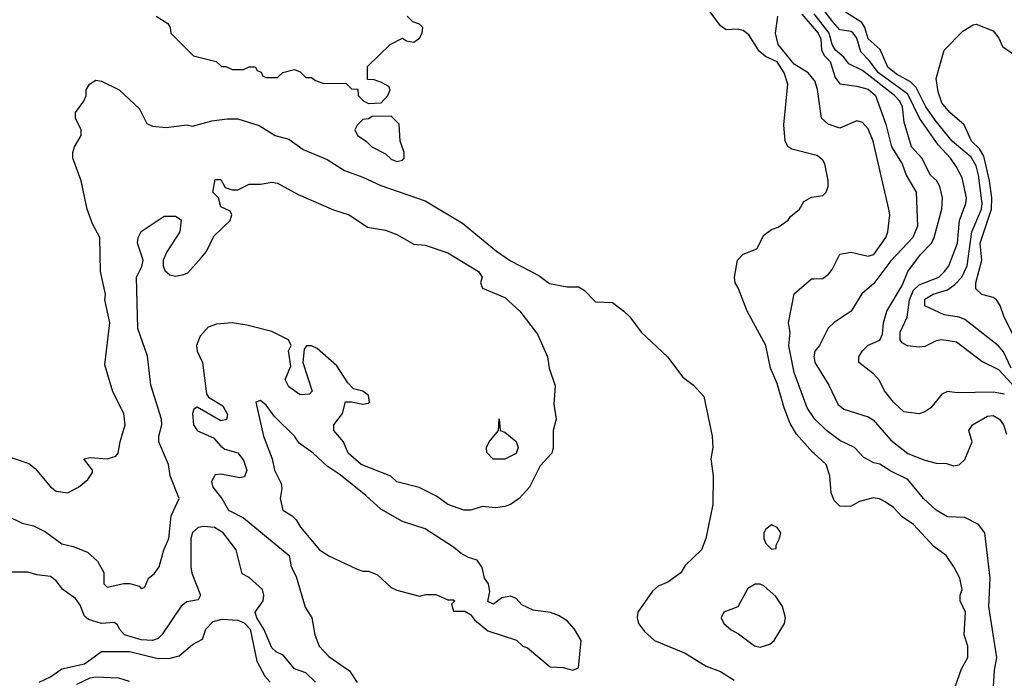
# Model space of a CAD drawing. Header units: inches. Extents: x 1793389 to 1900389, y 320802 to 470796.
# Tile 488 of 656: x 1867202 to 1870670, y 370917 to 373238. Entities that reach past the tile are written whole.
import ezdxf

# ---------------------------------------------------------------- set-up
doc = ezdxf.new("R2010")
doc.units = ezdxf.units.IN
doc.header["$MEASUREMENT"] = 0
doc.layers.add('B8367', color=7, linetype='Continuous')
doc.layers.add('B8377', color=7, linetype='Continuous')

msp = doc.modelspace()

# ---------------------------------------------------------------- linework, layer by layer
at = {"layer": 'B8367', "color": 2}
for points, elevation in [([(1867682, 373250), (1867723.6, 373223.6), (1867732, 373210), (1867734, 373190), (1867814, 373110), (1867894, 373090), (1867912, 373072), (1867928, 373072), (1867950, 373062), (1867990, 373062), (1868010, 373071.3), (1868031.3, 373071.3), (1868038, 373058), (1868052.7, 373052.7), (1868058, 373038), (1868070, 373034), (1868110, 373034), (1868128.4, 373051.6), (1868170, 373062), (1868190, 373054), (1868210, 373034), (1868230, 373034), (1868243.6, 373023.6), (1868272.7, 373012.7), (1868350, 373014), (1868370, 372994), (1868392.7, 372992.7), (1868394, 372970), (1868414, 372950), (1868430, 372942), (1868475.3, 372944.7), (1868498, 372970), (1868506, 372990), (1868502, 373002), (1868476.4, 373016.4), (1868450, 373026), (1868427.3, 373027.3), (1868427.3, 373072.7), (1868506, 373150), (1868550, 373172), (1868563.6, 373163.6), (1868590, 373158), (1868610, 373172), (1868619, 373190), (1868622, 373210), (1868610, 373222), (1868586, 373230), (1868566, 373250)], 218), ([(1870000, 372761.5), (1869921.5, 372781.5), (1869908.7, 372790), (1869897.2, 372810), (1869892.5, 372867.5), (1869906.6, 373010), (1869894.7, 373050), (1869870, 373089.6), (1869828.1, 373108.1), (1869806.2, 373126.2), (1869770, 373184), (1869750, 373199), (1869730, 373204), (1869690, 373202), (1869670, 373215.3), (1869629.7, 373269.6)], 214), ([(1870000, 373024.5), (1869979.3, 373050), (1869930, 373080.5), (1869873.3, 373150), (1869864.2, 373190), (1869872, 373250)], 210), ([(1869956.6, 373256.6), (1870000, 373206.5)], 206), ([(1867110, 371716), (1867233.7, 371673.7), (1867255.9, 371655.9), (1867310, 371591.3), (1867330, 371576), (1867370, 371571), (1867408.7, 371590), (1867442, 371618), (1867458, 371642), (1867458, 371650), (1867428, 371690), (1867450, 371694.8), (1867510, 371690.7), (1867540.2, 371699.8), (1867549, 371710), (1867555.3, 371750), (1867573.2, 371810), (1867568, 371850), (1867530, 371926), (1867502, 372022), (1867519.3, 372170), (1867502, 372250), (1867504, 372270), (1867486, 372350), (1867484, 372470), (1867458, 372518), (1867439, 372570), (1867418, 372670), (1867388.7, 372750), (1867388.7, 372770), (1867395.3, 372790), (1867418, 372830), (1867418, 372850), (1867398, 372890), (1867398, 372910), (1867428, 372950), (1867435.3, 372970), (1867435.3, 372990), (1867448, 373010), (1867470, 373024.7), (1867490, 373021), (1867552, 372990), (1867623.5, 372923.5), (1867650, 372872), (1867670, 372862), (1867718, 372858), (1867790, 372866.8), (1867810, 372862.8), (1867878.9, 372881.1), (1867932.1, 372887.9), (1867970, 372888), (1868045.2, 372865.2), (1868102, 372830), (1868150, 372816), (1868199.8, 372779.8), (1868284.5, 372744.5), (1868345.8, 372705.8), (1868410, 372683), (1868473.8, 372653.8), (1868630, 372599.3), (1868760.9, 372520.9), (1868881.4, 372421.4), (1868930, 372388.2), (1869030, 372336), (1869067.9, 372307.9), (1869130, 372296), (1869170, 372296), (1869190, 372284.7), (1869230, 372244), (1869290, 372241), (1869330, 372211), (1869350.4, 372190.4), (1869390, 372136), (1869482.8, 372050), (1869537.5, 371977.5), (1869574.8, 371950), (1869610.8, 371910), (1869640.7, 371770), (1869642.8, 371730), (1869636, 371690), (1869644, 371630), (1869642.8, 371530), (1869618.8, 371410), (1869602.8, 371370), (1869545.5, 371314.5), (1869530, 371289), (1869484.5, 371255.5), (1869450, 371241.2), (1869430, 371224), (1869378.8, 371150), (1869376, 371130), (1869381, 371110), (1869402.5, 371082.5), (1869438, 371050), (1869545.2, 371005.2), (1869619.8, 370959.8), (1869670, 370940.7), (1869718, 370910)], 214), ([(1867158, 371490), (1867210, 371464), (1867250, 371454), (1867293.2, 371433.2), (1867350, 371390.8), (1867390, 371382), (1867441.1, 371361.1), (1867476, 371330), (1867498, 371290), (1867498, 371250), (1867510, 371238), (1867569.1, 371250.9), (1867590, 371251), (1867622, 371242), (1867630, 371234), (1867642, 371238), (1867655.3, 371270), (1867674.8, 371285.2), (1867693.2, 371310), (1867709.3, 371370), (1867726.6, 371410), (1867735.1, 371490), (1867764, 371550), (1867731.8, 371630), (1867726, 371670), (1867692.3, 371750), (1867692, 371770), (1867702, 371810), (1867700.9, 371830), (1867663.7, 371950), (1867651.7, 372051.7), (1867618, 372150), (1867613.2, 372330), (1867631.8, 372368.2), (1867637, 372390), (1867617.2, 372450), (1867619, 372470), (1867630, 372491.3), (1867710, 372544.7), (1867750, 372544.7), (1867770, 372532), (1867766, 372490), (1867720.4, 372419.6), (1867707.3, 372390), (1867706.8, 372370), (1867713.4, 372353.4), (1867730, 372338.8), (1867750, 372334), (1867780.1, 372339.9), (1867794, 372346), (1867841.3, 372398.7), (1867859.7, 372420.3), (1867885.4, 372474.6), (1867942.7, 372530), (1867949, 372550), (1867943.1, 372563.1), (1867910, 372578), (1867902, 372610), (1867882, 372630), (1867890, 372674), (1867910, 372674), (1867926, 372646), (1867950, 372638), (1867970, 372638), (1868010, 372658), (1868050, 372658), (1868090, 372664.7), (1868110, 372661), (1868182, 372622), (1868307.1, 372567.1), (1868362, 372550), (1868426.8, 372506.8), (1868490, 372496), (1868530, 372481), (1868590, 372446.8), (1868630, 372442.8), (1868710, 372416), (1868818, 372350), (1868831, 372330), (1868824.7, 372310), (1868831.6, 372291.6), (1868910, 372259.1), (1868963.8, 372210), (1869026, 372130), (1869060.7, 372050), (1869066.8, 372010), (1869087.1, 371947.1), (1869082.8, 371882.8), (1869090.8, 371830), (1869081, 371790), (1869081, 371730), (1869076, 371710), (1869034.9, 371665.1), (1868997.3, 371590), (1868960.7, 371550), (1868930.3, 371529.7), (1868910, 371522), (1868877.2, 371517.2), (1868830, 371522), (1868790.7, 371509.3), (1868766, 371510), (1868709.5, 371529.5), (1868670, 371559), (1868609.1, 371589.1), (1868530, 371608.7), (1868509.1, 371629.1), (1868404, 371670), (1868359, 371710), (1868342, 371750), (1868308.7, 371790), (1868308, 371810), (1868339, 371850), (1868349, 371891), (1868370, 371891.3), (1868410, 371882.8), (1868430, 371886.8), (1868433.2, 371890), (1868430, 371914), (1868410, 371929), (1868377.5, 371937.5), (1868357.6, 371957.6), (1868318.4, 372018.4), (1868250, 372079), (1868230, 372088.7), (1868212, 372088), (1868203.6, 372076.4), (1868198.8, 372030), (1868231.3, 371928.7), (1868222, 371918), (1868190, 371915.3), (1868150, 371944), (1868137.2, 371970), (1868156.5, 372016.5), (1868149, 372071), (1868158, 372090), (1868148, 372110), (1868090, 372139), (1868001.5, 372161.5), (1867950, 372169.4), (1867894.8, 372165.2), (1867866, 372154), (1867837.3, 372122.7), (1867824, 372090), (1867827.3, 372070), (1867845.5, 372030), (1867859.5, 371919.5), (1867867, 371907), (1867917.3, 371877.3), (1867933.7, 371846.3), (1867930.6, 371829.4), (1867910, 371823.7), (1867827.3, 371872.7), (1867814.8, 371865.2), (1867810.5, 371849.5), (1867814, 371810), (1867828.4, 371788.4), (1867884.3, 371764.3), (1867910, 371734.4), (1867924.3, 371724.3), (1867970, 371711), (1867990, 371686), (1868002, 371650), (1867993.2, 371626.8), (1867977.1, 371622.9), (1867910, 371635.8), (1867890, 371633.6), (1867877, 371610), (1867882.3, 371590), (1867914, 371550), (1867937.3, 371510), (1867990, 371482), (1868150.8, 371350), (1868158, 371310), (1868175.5, 371275.5), (1868207.5, 371167.5), (1868231, 371130), (1868240.7, 371070), (1868256.3, 371030), (1868290, 370993.4), (1868363.4, 370943.4), (1868390, 370902.8)], 210), ([(1870000, 371709), (1869994.2, 371714.2), (1869937.6, 371777.6), (1869915.1, 371815.1), (1869894, 371870), (1869870, 371955.3), (1869846, 372010), (1869829.7, 372089.6), (1869764, 372210), (1869732.3, 372292.3), (1869721.2, 372310), (1869719, 372330), (1869729.3, 372390.7), (1869750, 372411.3), (1869798, 372430), (1869822, 372478), (1869850, 372498), (1869873.6, 372506.4), (1869908.4, 372531.6), (1869916.4, 372543.6), (1869948, 372570), (1869963.1, 372596.9), (1869990, 372612), (1870000, 372613.5)], 214), ([(1870000, 371833.9), (1869975.1, 371870), (1869930, 371994), (1869911.1, 372088.9), (1869915.8, 372135.8), (1869909.7, 372170), (1869930, 372271.3), (1869990, 372324.7), (1870000, 372325)], 210), ([(1870000, 372056.7), (1869999, 372050), (1870000, 372044.5)], 206), ([(1868243.1, 370903.1), (1868210, 370936.3), (1868170, 370950.7), (1868130, 370998.8), (1868104.7, 371010), (1868090, 371024.7), (1868061.3, 371090), (1868036.4, 371130), (1868030.7, 371150), (1868059.1, 371190), (1868062, 371210), (1868057.3, 371230), (1868010, 371272), (1867985.4, 371285.4), (1867964.7, 371370), (1867918.8, 371430), (1867888.3, 371448.3), (1867850, 371452.4), (1867830, 371448.2), (1867810, 371430.7), (1867804.7, 371410), (1867804.5, 371310), (1867807.6, 371287.6), (1867838, 371210), (1867830, 371194), (1867790, 371186), (1867770, 371170.8), (1867702.7, 371070), (1867690, 371057.3), (1867669.5, 371050.5), (1867630, 371052.4), (1867570.7, 371070), (1867552.7, 371090), (1867546, 371106), (1867534.2, 371114.2), (1867490, 371110.3), (1867443.8, 371123.8), (1867430, 371136.3), (1867414.4, 371174.4), (1867398, 371198), (1867354, 371230), (1867330, 371261), (1867310, 371276), (1867262, 371282), (1867230, 371291.3), (1867170, 371291.3)], 206), ([(1867270, 370904), (1867310, 370922), (1867350, 370950.4), (1867430, 370967.6), (1867490, 371011), (1867588.1, 371011.9), (1867690, 370986.7), (1867731.8, 370988.2), (1867763.7, 370996.3), (1867810, 371036), (1867845.2, 371054.8), (1867857, 371090), (1867883.3, 371116.7), (1867914.6, 371125.4), (1867970, 371121.6), (1867992.6, 371112.6), (1868014, 371090), (1868037.2, 370977.2), (1868064.9, 370925), (1868083.4, 370903.4)], 202), ([(1867403.5, 370896.5), (1867450, 370918.7), (1867470, 370922.4), (1867550, 370918.7), (1867587.3, 370907.3)], 198)]:
    msp.add_lwpolyline(points, dxfattribs=dict(at, elevation=elevation))
for points, elevation in [([(1868510, 372898), (1868443.6, 372896.4), (1868430, 372888), (1868410, 372886), (1868390, 372866), (1868382, 372850), (1868392, 372830), (1868422, 372810), (1868442, 372790), (1868490, 372764.7), (1868510, 372746), (1868530, 372738), (1868550, 372742), (1868555.3, 372750), (1868555.3, 372770), (1868542, 372810), (1868538, 372870)], 218), ([(1868050, 371895.3), (1868034, 371890), (1868060.7, 371770), (1868090.6, 371690.6), (1868099.1, 371650), (1868123, 371603), (1868125.2, 371585.2), (1868119.5, 371550), (1868128.2, 371510), (1868161, 371490), (1868175.5, 371475.5), (1868190.8, 371450), (1868257.3, 371370), (1868290, 371348.5), (1868390, 371302), (1868410, 371294), (1868430, 371294.8), (1868461.4, 371281.4), (1868510, 371237.3), (1868530, 371227.3), (1868610, 371206), (1868632.7, 371212.7), (1868667.3, 371212.7), (1868710, 371194), (1868730, 371194), (1868734, 371190), (1868722, 371178), (1868730, 371154), (1868770, 371154), (1868790, 371142), (1868803.5, 371123.5), (1868850, 371084.7), (1868951.6, 371051.6), (1868974, 371030), (1868990, 371024.7), (1869070, 370958), (1869115.3, 370955.3), (1869150, 370946), (1869170, 370954), (1869179, 371050), (1869155.3, 371090), (1869130, 371119), (1869098.9, 371138.9), (1869071.1, 371148.9), (1869010, 371157), (1868970, 371176), (1868950, 371198), (1868930, 371207), (1868899.8, 371200.2), (1868870, 371178), (1868850, 371188), (1868857.2, 371222.8), (1868852.7, 371250), (1868839, 371270), (1868830, 371308), (1868813.4, 371333.4), (1868782.7, 371342.7), (1868756.5, 371356.5), (1868730, 371379), (1868630, 371443.7), (1868550, 371469.3), (1868473.4, 371513.4), (1868421, 371561), (1868330, 371634), (1868284.2, 371664.2), (1868235.1, 371710), (1868185.8, 371745.8), (1868169.2, 371770), (1868099.3, 371839.3), (1868070, 371879)], 214), ([(1868869.2, 371689.2), (1868847.3, 371712.7), (1868846, 371730), (1868855.3, 371750), (1868888, 371790), (1868890, 371830.8), (1868894, 371790), (1868910, 371784.7), (1868950, 371750.8), (1868957.3, 371730), (1868950, 371709.3), (1868910, 371689.4)], 206), ([(1869850, 371458), (1869830, 371442), (1869822.8, 371430), (1869822.8, 371410), (1869830, 371392), (1869850, 371372), (1869866, 371374), (1869866, 371386), (1869878, 371410), (1869882, 371430), (1869870, 371448)], 218), ([(1869810, 371248.7), (1869791.6, 371248.4), (1869766.8, 371233.2), (1869730.7, 371169.3), (1869682, 371150), (1869672, 371130), (1869682, 371110), (1869707.5, 371087.5), (1869733.7, 371073.7), (1869790, 371031), (1869810, 371027.3), (1869843.2, 371036.8), (1869859, 371050), (1869895.3, 371110), (1869899, 371130), (1869888.7, 371170), (1869864.7, 371204.7), (1869823.1, 371243.1)], 218)]:
    msp.add_lwpolyline(points, close=True, dxfattribs=dict(at, elevation=elevation))
at = {"layer": 'B8377', "color": 2}
for points, elevation in [([(1870670, 371917.6), (1870630, 371925.6), (1870503.2, 371923.2), (1870470, 371928), (1870450, 371918), (1870411, 371870), (1870390, 371856), (1870370, 371849.2), (1870315.5, 371855.5), (1870279.3, 371890), (1870248, 371930), (1870230, 371966), (1870209, 371990), (1870157.2, 372030), (1870157.2, 372050), (1870170, 372071), (1870190, 372090.8), (1870231.7, 372108.3), (1870240.9, 372130), (1870243.7, 372170), (1870256, 372210), (1870310, 372300.7), (1870329.6, 372350), (1870374.5, 372410), (1870413.6, 372450), (1870423, 372470), (1870449.7, 372570), (1870451.3, 372610), (1870442.9, 372650), (1870431.1, 372671.1), (1870409.5, 372690), (1870379.5, 372750), (1870342.7, 372790), (1870316.9, 372876.9), (1870310.9, 372930), (1870301.1, 372950), (1870282.6, 372970), (1870170, 373058.9), (1870121.8, 373081.8), (1870104.9, 373104.9), (1870075.1, 373130), (1870063.8, 373150), (1870052.8, 373190), (1870000, 373258.2)], 202), ([(1870710, 371939.7), (1870650, 372003.6), (1870590, 372032.7), (1870501, 372101), (1870450, 372109.7), (1870430, 372105.6), (1870390, 372086.6), (1870370, 372083.6), (1870328.5, 372088.5), (1870310, 372099.5), (1870302.4, 372110), (1870302.9, 372137.1), (1870327.1, 372190), (1870336.2, 372250), (1870350, 372284.9), (1870370, 372302.8), (1870439.3, 372330), (1870459.3, 372350), (1870474.5, 372370), (1870504.5, 372450), (1870511.6, 372530), (1870534, 372590), (1870536.2, 372610), (1870520.9, 372680.9), (1870500.1, 372720.1), (1870479.5, 372750), (1870436.6, 372796.6), (1870370.6, 372890.6), (1870330, 372975.4), (1870226.2, 373050), (1870193.8, 373093.8), (1870163.7, 373123.7), (1870150, 373172.3), (1870137.6, 373190), (1870130, 373195.4), (1870090, 373202), (1870065.7, 373230), (1870035.4, 373270)], 198), ([(1870693.8, 372010), (1870667, 372067), (1870648.7, 372088.7), (1870530, 372180.7), (1870510, 372189.6), (1870458, 372198), (1870389.7, 372229.7), (1870390, 372253), (1870419, 372270), (1870470, 372285.7), (1870495.8, 372304.2), (1870519.7, 372330), (1870538.5, 372370), (1870554.6, 372490), (1870588.7, 372570), (1870591.5, 372590), (1870578.6, 372690), (1870570, 372722.9), (1870552.9, 372752.9), (1870486.3, 372810), (1870430, 372878.7), (1870393.1, 372930), (1870358.7, 372998.7), (1870338.7, 373018.7), (1870290, 373045.3), (1870259.7, 373070), (1870232.4, 373132.4), (1870190, 373169.6), (1870178, 373210), (1870167.3, 373227.3), (1870110, 373263.7)], 194), ([(1870000, 373206.5), (1870014.2, 373190), (1870023.1, 373170), (1870025.1, 373130), (1870036.3, 373110), (1870056.4, 373090), (1870074.3, 373034.3), (1870090, 373012), (1870150, 373003.7), (1870190, 372992.6), (1870216.2, 372970), (1870252.8, 372870), (1870272.4, 372790), (1870309.7, 372730), (1870323.6, 372690), (1870359.5, 372630), (1870363.6, 372510), (1870347.6, 372470), (1870270, 372388.2), (1870210, 372307.7), (1870167.8, 372272.2), (1870130, 372211), (1870070, 372170.7), (1870049.7, 372150.3), (1870019, 372090), (1870002, 372070), (1870000, 372056.7)], 206), ([(1870699.7, 372130), (1870669, 372190), (1870655.3, 372230), (1870642, 372250), (1870630, 372259), (1870590, 372269.2), (1870569.6, 372289.6), (1870569.6, 372310), (1870589.8, 372390), (1870584.5, 372450), (1870624.8, 372570), (1870626, 372610), (1870617.7, 372670), (1870597, 372757), (1870582.7, 372782.7), (1870554.5, 372810), (1870527.6, 372867.6), (1870477.2, 372910), (1870450, 372944), (1870436.4, 372983.6), (1870429.4, 373030.6), (1870458, 373130), (1870523.1, 373196.9), (1870560.4, 373219.6), (1870570, 373222), (1870630, 373198), (1870650, 373172), (1870663.1, 373143.1), (1870710, 373110.7)], 190), ([(1870000, 372325), (1870030, 372326), (1870050, 372341), (1870063.2, 372356.8), (1870090, 372411.3), (1870130, 372418.8), (1870190, 372404), (1870210, 372410.8), (1870252.7, 372470), (1870259.3, 372490), (1870266, 372550), (1870262.7, 372570), (1870207.8, 372810), (1870190, 372852.7), (1870170, 372875.1), (1870150, 372880.9), (1870090, 372855.1), (1870049, 372870), (1870025.2, 372890), (1870011.5, 372991.5), (1870002, 373022), (1870000, 373024.5)], 210), ([(1870000, 372613.5), (1870030, 372618), (1870042, 372630), (1870048.7, 372650), (1870048.9, 372671.1), (1870037.2, 372730), (1870030, 372742), (1870010, 372759), (1870000, 372761.5)], 214), ([(1870000, 372044.5), (1870002.7, 372030), (1870051.5, 371950), (1870082.7, 371882.7), (1870104.8, 371864.8), (1870190, 371838), (1870207.7, 371827.7), (1870270, 371756), (1870330, 371709.4), (1870390, 371686), (1870430, 371675.3), (1870466, 371674), (1870490, 371666), (1870510.7, 371669.3), (1870530, 371688), (1870556, 371750), (1870544.7, 371790), (1870558, 371810), (1870610, 371840.9), (1870630, 371842.7), (1870652.3, 371830), (1870666.6, 371810), (1870677.2, 371777.2)], 206), ([(1870631.8, 370888.2), (1870634.5, 370945.5), (1870642.7, 370990), (1870615.6, 371170), (1870619.6, 371270), (1870601.2, 371430), (1870578.6, 371458.6), (1870530, 371484), (1870470, 371486), (1870430, 371509.3), (1870385.2, 371550), (1870330, 371617), (1870270, 371646.6), (1870231.3, 371671.3), (1870210, 371676), (1870174.5, 371694.5), (1870142, 371730), (1870090, 371755.1), (1870043.7, 371790), (1870002.7, 371830), (1870000, 371833.9)], 210), ([(1870497.2, 370890), (1870519.3, 370950), (1870540.9, 370990), (1870540.9, 371030), (1870528.7, 371070), (1870532.7, 371150), (1870514, 371190), (1870514, 371210), (1870521.2, 371230), (1870512.7, 371270), (1870492.3, 371310), (1870465.2, 371350), (1870421.5, 371381.5), (1870350, 371459.3), (1870310, 371486), (1870279.1, 371519.1), (1870250, 371539.3), (1870230, 371549), (1870207.1, 371552.9), (1870159.8, 371540.2), (1870130, 371524), (1870110, 371522), (1870090, 371524), (1870070, 371544), (1870059.3, 371570), (1870054.5, 371630), (1870042.7, 371670), (1870000, 371709)], 214)]:
    msp.add_lwpolyline(points, dxfattribs=dict(at, elevation=elevation))

doc.saveas('drawing.dxf')
